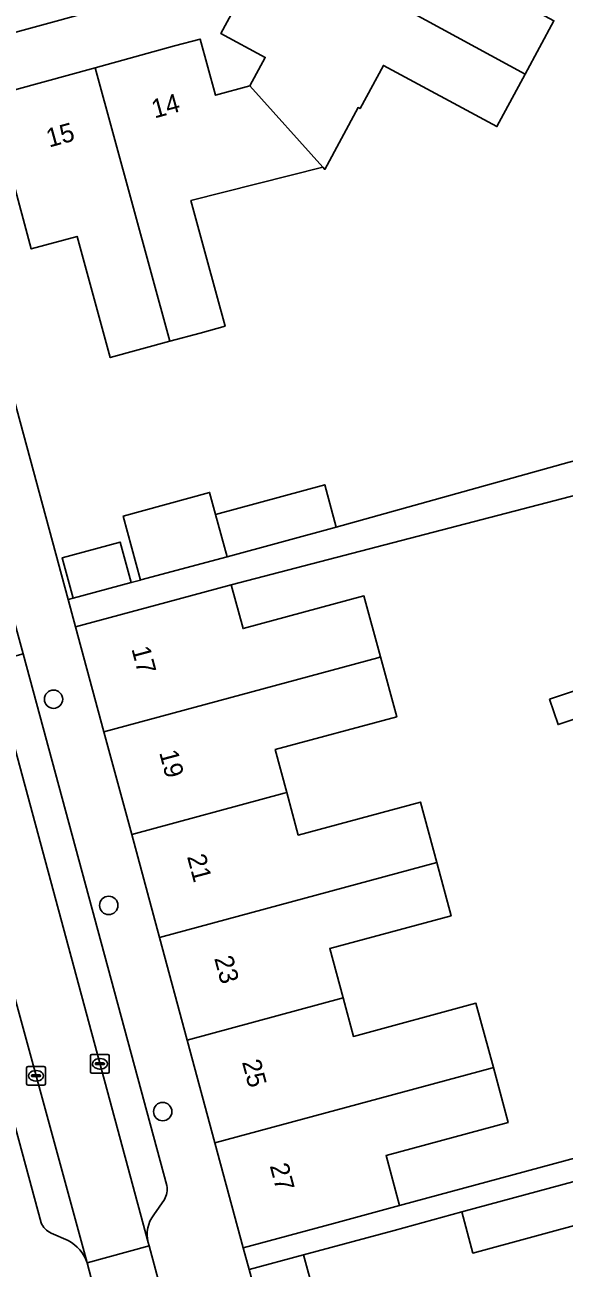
# Model space of a CAD drawing. Extents: x 159262 to 160143, y 383399 to 384319.
# Drawn here: x 159830.6 to 159859.4, y 383753.3 to 383819.6 of the extents above; entities that cross this region are included whole.
import ezdxf

# ---------------------------------------------------------------- set-up
doc = ezdxf.new("R2010")
doc.units = 0
for name, color, linetype in [('IMGEO_Boom', 7, 'Continuous'), ('IMGEO_Erf', 7, 'Continuous'), ('IMGEO_Kolk', 7, 'Continuous'), ('IMGEO_Pand', 7, 'Continuous'), ('IMGEO_Pand_nummerreeks', 7, 'Continuous'), ('IMGEO_Parkeervlak_open', 7, 'Continuous'), ('IMGEO_Rijbaan_lokaal_open', 7, 'Continuous'), ('IMGEO_Voetpad_open', 7, 'Continuous')]:
    doc.layers.add(name, color=color, linetype=linetype)

msp = doc.modelspace()

# ---------------------------------------------------------------- linework, layer by layer
at = {"layer": 'IMGEO_Boom'}
for centre in [(159832.117, 383783.638), (159835.064, 383772.642), (159837.944, 383761.65)]:
    msp.add_circle(centre, 0.489, dxfattribs=at)
at = {"layer": 'IMGEO_Erf'}
for points in [[(159882.827, 383838.967), (159856.103, 383853.317), (159839.043, 383821.661), (159826.175, 383818.139), (159825.07, 383817.837), (159832.903, 383788.947), (159833.158, 383789.017), (159832.573, 383791.181), (159835.671, 383792.017), (159836.255, 383789.853), (159836.757, 383789.988), (159835.835, 383793.404), (159840.442, 383794.663), (159840.765, 383793.48), (159846.59, 383795.072), (159847.208, 383792.81), (159859.628, 383796.267), (159860.523, 383796.509)], [(159862.303, 383795.117), (159841.603, 383789.741), (159842.235, 383787.404), (159848.686, 383789.148), (159849.568, 383785.888), (159850.43, 383782.701), (159843.95, 383780.95), (159844.57, 383778.658), (159845.182, 383776.394), (159851.697, 383778.155), (159852.566, 383774.939), (159853.335, 383772.094), (159846.859, 383770.343), (159847.57, 383767.709), (159848.125, 383765.656), (159854.662, 383767.423), (159855.589, 383763.996), (159856.38, 383761.065), (159849.865, 383759.303), (159850.585, 383756.639), (159871.566, 383762.309), (159872.434, 383762.544)], [(159858.589, 383783.634), (159860.819, 383784.384), (159861.273, 383783.036), (159860.218, 383782.681), (159859.043, 383782.286)], [(159849.946, 383737.463), (159848.462, 383742.94), (159846.979, 383748.418), (159846.588, 383749.857), (159845.463, 383754.012), (159842.561, 383753.225), (159851.535, 383720.132), (159854.428, 383720.917), (159852.913, 383726.508), (159851.429, 383731.986)]]:
    msp.add_lwpolyline(points, close=True, dxfattribs=at)
for points in [[(159858.824, 383819.813), (159857.29, 383816.97), (159855.776, 383814.164), (159849.72, 383817.431), (159848.475, 383815.125), (159848.373, 383815.18), (159846.595, 383811.888), (159846.487, 383812.008), (159839.446, 383810.228), (159840.3, 383807.103), (159841.277, 383803.526), (159839.942, 383803.162), (159838.32, 383802.719), (159835.142, 383801.851), (159833.378, 383808.309), (159830.926, 383807.65), (159828.74, 383815.781), (159834.337, 383817.309), (159838.578, 383818.466), (159839.938, 383818.837), (159840.757, 383815.836), (159842.6, 383816.347), (159843.414, 383817.856), (159841.055, 383819.128), (159843.839, 383824.287)], [(159876.422, 383750.646), (159874.802, 383756.087), (159874.266, 383757.884), (159873.183, 383761.515), (159853.902, 383756.296), (159854.495, 383754.105), (159860.894, 383755.845), (159861.85, 383752.445)]]:
    msp.add_lwpolyline(points, dxfattribs=at)
at = {"layer": 'IMGEO_Kolk'}
for p, q in [((159834.093, 383763.772), (159834.093, 383764.624)), ((159834.168, 383764.698), (159835.02, 383764.698)), ((159834.352, 383764.192), (159834.352, 383764.204)), ((159834.79, 383764.155), (159834.392, 383764.155)), ((159834.395, 383764.241), (159834.793, 383764.241)), ((159834.581, 383764.478), (159834.606, 383764.478)), ((159834.836, 383764.204), (159834.836, 383764.192)), ((159835.094, 383764.624), (159835.094, 383763.772)), ((159830.682, 383763.133), (159830.682, 383763.985)), ((159830.757, 383764.059), (159831.609, 383764.059)), ((159830.941, 383763.553), (159830.941, 383763.565)), ((159831.379, 383763.516), (159830.981, 383763.516)), ((159830.984, 383763.602), (159831.382, 383763.602)), ((159831.17, 383763.839), (159831.195, 383763.839)), ((159831.425, 383763.565), (159831.425, 383763.553)), ((159831.683, 383763.985), (159831.683, 383763.133)), ((159835.02, 383763.698), (159834.168, 383763.698)), ((159834.604, 383763.918), (159834.579, 383763.918)), ((159831.609, 383763.059), (159830.757, 383763.059)), ((159831.193, 383763.279), (159831.168, 383763.279))]:
    msp.add_line(p, q, dxfattribs=at)
for points in [[(159834.093, 383763.772), (159834.093, 383764.624)], [(159834.168, 383764.698), (159835.02, 383764.698)], [(159835.094, 383764.624), (159835.094, 383763.772)], [(159830.682, 383763.133), (159830.682, 383763.985)], [(159830.757, 383764.059), (159831.609, 383764.059)], [(159831.683, 383763.985), (159831.683, 383763.133)], [(159835.02, 383763.698), (159834.168, 383763.698)], [(159831.609, 383763.059), (159830.757, 383763.059)]]:
    msp.add_lwpolyline(points, dxfattribs=at)
for centre, radius, start, end in [((159834.17, 383764.622), 0.0765, 91.55205, 178.44795), ((159834.17, 383764.622), 0.0765, 91.55205, 178.44795), ((159834.392, 383764.201), 0.0403, 85.87752, 175.75265), ((159834.389, 383764.191), 0.0366, 178.93798, 274.71019), ((159834.793, 383764.198), 0.043, 264.86636, 352.45326), ((159834.797, 383764.203), 0.0386, 1.73085, 96.63898), ((159835.018, 383764.622), 0.0765, 1.55205, 88.44795), ((159835.018, 383764.622), 0.0765, 1.55205, 88.44795), ((159830.759, 383763.983), 0.0765, 91.55205, 178.44795), ((159830.759, 383763.983), 0.0765, 91.55205, 178.44795), ((159830.981, 383763.562), 0.0403, 85.87752, 175.75265), ((159830.978, 383763.552), 0.0366, 178.93798, 274.71019), ((159831.382, 383763.559), 0.043, 264.86636, 352.45326), ((159831.386, 383763.564), 0.0386, 1.73085, 96.63898), ((159831.607, 383763.983), 0.0765, 1.55205, 88.44795), ((159831.607, 383763.983), 0.0765, 1.55205, 88.44795), ((159834.17, 383763.774), 0.0765, 181.55205, 268.44795), ((159834.17, 383763.774), 0.0765, 181.55205, 268.44795), ((159835.018, 383763.774), 0.0765, 271.55205, 358.44795), ((159835.018, 383763.774), 0.0765, 271.55205, 358.44795), ((159830.759, 383763.135), 0.0765, 181.55205, 268.44795), ((159830.759, 383763.135), 0.0765, 181.55205, 268.44795), ((159831.607, 383763.135), 0.0765, 271.55205, 358.44795), ((159831.607, 383763.135), 0.0765, 271.55205, 358.44795)]:
    msp.add_arc(centre, radius, start, end, dxfattribs=at)
for centre, major_axis, ratio, start_param, end_param in [((159834.58, 383764.198), (-0.387, 0.002), 0.722429, 4.712389, 7.853982), ((159834.605, 383764.198), (-0.39, 0.002), 0.717154, 1.570796, 4.712389), ((159831.169, 383763.559), (-0.387, 0.002), 0.722429, 4.712389, 7.853982), ((159831.194, 383763.559), (-0.39, 0.002), 0.717154, 1.570796, 4.712389)]:
    msp.add_ellipse(centre, major_axis=major_axis, ratio=ratio, start_param=start_param, end_param=end_param, dxfattribs=at)
at = {"layer": 'IMGEO_Pand'}
for points in [[(159853.939, 383825.25), (159846.533, 383829.279), (159843.839, 383824.287), (159857.29, 383816.97), (159858.824, 383819.813), (159852.769, 383823.081)], [(159849.72, 383817.431), (159855.776, 383814.164), (159857.29, 383816.97), (159843.839, 383824.287), (159841.055, 383819.128), (159843.414, 383817.856), (159842.6, 383816.347), (159846.487, 383812.008), (159846.595, 383811.888), (159848.373, 383815.18), (159848.475, 383815.125)], [(159846.487, 383812.008), (159842.6, 383816.347), (159840.757, 383815.836), (159839.938, 383818.837), (159838.578, 383818.466), (159834.337, 383817.309), (159838.32, 383802.719), (159839.942, 383803.162), (159841.277, 383803.526), (159840.3, 383807.103), (159839.446, 383810.228)], [(159834.337, 383817.309), (159828.74, 383815.781), (159830.926, 383807.65), (159833.378, 383808.309), (159835.142, 383801.851), (159838.32, 383802.719)], [(159840.765, 383793.48), (159840.442, 383794.663), (159835.835, 383793.404), (159836.757, 383789.988), (159836.781, 383789.995), (159841.378, 383791.236)], [(159847.208, 383792.81), (159846.59, 383795.072), (159840.765, 383793.48), (159841.378, 383791.236)], [(159832.573, 383791.181), (159833.158, 383789.017), (159836.255, 383789.853), (159835.671, 383792.017)], [(159848.686, 383789.148), (159842.235, 383787.404), (159841.603, 383789.741), (159838.116, 383788.798), (159833.296, 383787.495), (159834.809, 383781.9), (159849.422, 383785.849), (159849.568, 383785.888)], [(159843.95, 383780.95), (159850.43, 383782.701), (159849.568, 383785.888), (159849.422, 383785.849), (159834.809, 383781.9), (159836.289, 383776.42), (159844.426, 383778.619), (159844.57, 383778.658)], [(159858.589, 383783.634), (159859.043, 383782.286), (159860.218, 383782.681), (159861.273, 383783.036), (159860.819, 383784.384)], [(159851.697, 383778.155), (159845.182, 383776.394), (159844.57, 383778.658), (159844.426, 383778.619), (159836.289, 383776.42), (159837.771, 383770.94), (159852.566, 383774.939)], [(159846.859, 383770.343), (159853.335, 383772.094), (159852.566, 383774.939), (159837.771, 383770.94), (159839.253, 383765.461), (159847.57, 383767.709)], [(159854.662, 383767.423), (159848.125, 383765.656), (159847.57, 383767.709), (159839.253, 383765.461), (159840.733, 383759.981), (159855.422, 383763.951), (159855.589, 383763.996)], [(159849.865, 383759.303), (159856.38, 383761.065), (159855.589, 383763.996), (159855.422, 383763.951), (159840.733, 383759.981), (159842.246, 383754.385), (159847.066, 383755.688), (159850.585, 383756.639)], [(159860.894, 383755.845), (159854.495, 383754.105), (159853.902, 383756.296), (159850.289, 383755.318), (159845.463, 383754.012), (159846.588, 383749.857), (159846.979, 383748.418), (159852.312, 383749.862), (159861.85, 383752.445)]]:
    msp.add_lwpolyline(points, close=True, dxfattribs=at)
at = {"layer": 'IMGEO_Parkeervlak_open'}
for points in [[(159838.164, 383757.704), (159830.491, 383786.059), (159828.812, 383785.6), (159837.167, 383754.668)], [(159833.909, 383753.582), (159825.418, 383784.673), (159823.731, 383784.212), (159831.459, 383755.725)], [(159837.468, 383756.152), (159838.037, 383756.967)], [(159831.988, 383755.17), (159832.896, 383754.774)]]:
    msp.add_lwpolyline(points, dxfattribs=at)
for centre, radius, start, end in [((159837.128, 383757.503), 1.055, 329.46926, 10.97634), ((159832.435, 383756.125), 1.054, 202.30739, 244.94463), ((159838.846, 383755.1), 1.734, 142.64024, 194.42823), ((159831.921, 383752.919), 2.095, 18.43816, 62.27975)]:
    msp.add_arc(centre, radius, start, end, dxfattribs=at)
at = {"layer": 'IMGEO_Rijbaan_lokaal_open'}
for points in [[(159828.812, 383785.6), (159825.418, 383784.673), (159833.909, 383753.582), (159837.215, 383754.491), (159837.167, 383754.668)], [(159837.972, 383751.699), (159837.215, 383754.491), (159833.909, 383753.582), (159834.637, 383750.802)]]:
    msp.add_lwpolyline(points, close=True, dxfattribs=at)
at = {"layer": 'IMGEO_Voetpad_open'}
msp.add_lwpolyline([(159856.103, 383853.317), (159857.844, 383856.752), (159856.001, 383857.758), (159854.11, 383854.314), (159837.523, 383823.55), (159824.545, 383820.045), (159825.07, 383817.837), (159826.175, 383818.139), (159839.043, 383821.661)], close=True, dxfattribs=at)
for points in [[(159842.561, 383753.225), (159842.246, 383754.385), (159840.733, 383759.981), (159839.253, 383765.461), (159837.771, 383770.94), (159836.289, 383776.42), (159834.809, 383781.9), (159833.296, 383787.495), (159832.903, 383788.947), (159825.07, 383817.837), (159821.238, 383816.833), (159821.45, 383816.037), (159820.687, 383815.791), (159820.841, 383815.179), (159821.106, 383814.126), (159821.154, 383813.948)], [(159823.489, 383811.938), (159826.858, 383799.486), (159829.752, 383788.79), (159830.491, 383786.059), (159838.164, 383757.704)], [(159831.459, 383755.725), (159823.731, 383784.212), (159822.99, 383786.944), (159820.056, 383797.76), (159816.732, 383810.011)], [(159859.628, 383796.267), (159847.208, 383792.81), (159841.378, 383791.236), (159836.781, 383789.995), (159836.757, 383789.988), (159836.255, 383789.853), (159833.158, 383789.017), (159832.903, 383788.947), (159833.296, 383787.495), (159838.116, 383788.798), (159841.603, 383789.741), (159862.303, 383795.117)], [(159871.566, 383762.309), (159850.585, 383756.639), (159847.066, 383755.688), (159842.246, 383754.385), (159842.561, 383753.225), (159845.463, 383754.012), (159850.289, 383755.318), (159853.902, 383756.296), (159873.183, 383761.515)], [(159838.037, 383756.967), (159837.468, 383756.152)], [(159832.896, 383754.774), (159831.988, 383755.17)], [(159837.167, 383754.668), (159837.215, 383754.491), (159837.972, 383751.699)], [(159834.703, 383750), (159834.674, 383750.663), (159834.637, 383750.802), (159833.909, 383753.582)]]:
    msp.add_lwpolyline(points, dxfattribs=at)
for centre, radius, start, end in [((159837.128, 383757.503), 1.055, 329.46926, 10.97634), ((159832.435, 383756.125), 1.054, 202.30739, 244.94463), ((159838.846, 383755.1), 1.734, 142.64024, 194.42823), ((159831.921, 383752.919), 2.095, 18.43816, 62.27975)]:
    msp.add_arc(centre, radius, start, end, dxfattribs=at)

# ---------------------------------------------------------------- texts
at = {"layer": 'IMGEO_Pand_nummerreeks'}
for s, rotation, p in [('14', 15.41256, (159837.508, 383814.597)), ('15', 15.41256, (159831.886, 383813.047)), ('17', 284.9941, (159836.268, 383786.327)), ('19', 284.9941, (159837.749, 383780.797)), ('21', 284.9941, (159839.236, 383775.246)), ('23', 284.9941, (159840.688, 383769.825)), ('25', 284.9941, (159842.169, 383764.295)), ('27', 284.9941, (159843.65, 383758.765))]:
    msp.add_text(s, height=1, rotation=rotation, dxfattribs=at).set_placement(p)

doc.saveas('drawing.dxf')
